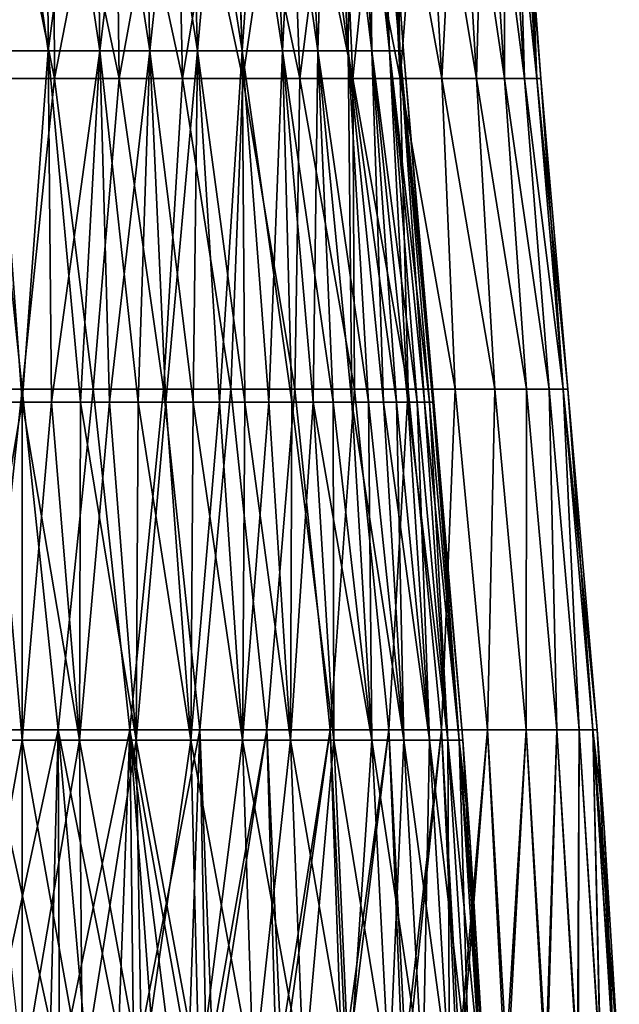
# Model space of a CAD drawing. Header units: metres. Extents: x 26 to 263, y -109 to 109.
# Tile 505 of 656: x 88 to 103, y 23 to 47. Entities that reach past the tile are written whole.
import ezdxf

# ---------------------------------------------------------------- set-up
doc = ezdxf.new("R2010")
doc.units = ezdxf.units.M
doc.layers.add('solid_500750', color=7, linetype='CONTINUOUS')

msp = doc.modelspace()

# ---------------------------------------------------------------- linework, layer by layer
at = {"layer": 'solid_500750'}
for points in [[(88.599602, 54.543747, 8.765898), (88.637695, 45.915028, 9.322752), (87.362305, 45.915028, 9.322752)], [(87.400398, 54.543747, 8.765898), (88.599602, 54.543747, 8.765898), (87.362305, 45.915028, 9.322752)], [(87.362305, 45.915028, -9.322752), (88.637695, 45.915028, -9.322752), (87.400398, 54.543747, -8.765898)], [(88.637695, 45.915028, -9.322752), (88.599602, 54.543747, -8.765898), (87.400398, 54.543747, -8.765898)], [(88.599602, 54.543747, 8.765898), (89.787643, 54.543747, 8.602606), (88.637695, 45.915028, 9.322752)], [(89.901199, 45.915028, -9.149087), (89.787643, 54.543747, -8.602606), (88.599602, 54.543747, -8.765898)], [(88.637695, 45.915028, -9.322752), (89.901199, 45.915028, -9.149087), (88.599602, 54.543747, -8.765898)], [(89.787643, 54.543747, 8.602606), (89.901199, 45.915028, 9.149087), (88.637695, 45.915028, 9.322752)], [(89.787643, 54.543747, 8.602606), (90.942383, 54.543747, 8.279063), (89.901199, 45.915028, 9.149087)], [(91.129295, 45.915028, -8.804992), (90.942383, 54.543747, -8.279063), (89.787643, 54.543747, -8.602606)], [(89.901199, 45.915028, -9.149087), (91.129295, 45.915028, -8.804992), (89.787643, 54.543747, -8.602606)], [(90.942383, 54.543747, 8.279063), (91.129295, 45.915028, 8.804992), (89.901199, 45.915028, 9.149087)], [(90.942383, 54.543747, 8.279063), (92.042305, 54.543747, 7.801298), (91.129295, 45.915028, 8.804992)], [(92.299095, 45.915028, -8.296876), (92.042305, 54.543747, -7.801298), (90.942383, 54.543747, -8.279063)], [(91.129295, 45.915028, -8.804992), (92.299095, 45.915028, -8.296876), (90.942383, 54.543747, -8.279063)], [(92.042305, 54.543747, 7.801298), (92.299095, 45.915028, 8.296876), (91.129295, 45.915028, 8.804992)], [(92.042305, 54.543747, 7.801298), (93.066933, 54.543747, 7.178208), (92.299095, 45.915028, 8.296876)], [(93.388809, 45.915028, -7.634205), (93.066933, 54.543747, -7.178208), (92.042305, 54.543747, -7.801298)], [(92.299095, 45.915028, -8.296876), (93.388809, 45.915028, -7.634205), (92.042305, 54.543747, -7.801298)], [(93.066933, 54.543747, 7.178208), (93.388809, 45.915028, 7.634205), (92.299095, 45.915028, 8.296876)], [(93.066933, 54.543747, 7.178208), (93.997169, 54.543747, 6.421403), (93.388809, 45.915028, 7.634205)], [(94.378143, 45.915028, -6.829323), (93.997169, 54.543747, -6.421403), (93.066933, 54.543747, -7.178208)], [(93.388809, 45.915028, -7.634205), (94.378143, 45.915028, -6.829323), (93.066933, 54.543747, -7.178208)], [(93.997169, 54.543747, 6.421403), (94.378143, 45.915028, 6.829323), (93.388809, 45.915028, 7.634205)], [(93.997169, 54.543747, 6.421403), (94.815697, 54.543747, 5.544979), (94.378143, 45.915028, 6.829323)], [(95.248665, 45.915028, -5.897224), (94.815697, 54.543747, -5.544979), (93.997169, 54.543747, -6.421403)], [(94.378143, 45.915028, -6.829323), (95.248665, 45.915028, -5.897224), (93.997169, 54.543747, -6.421403)], [(94.815697, 54.543747, 5.544979), (95.248665, 45.915028, 5.897224), (94.378143, 45.915028, 6.829323)], [(94.815697, 54.543747, 5.544979), (95.507256, 54.543747, 4.565262), (95.248665, 45.915028, 5.897224)], [(95.984154, 45.915028, -4.855271), (95.507256, 54.543747, -4.565262), (94.815697, 54.543747, -5.544979)], [(95.248665, 45.915028, -5.897224), (95.984154, 45.915028, -4.855271), (94.815697, 54.543747, -5.544979)], [(95.507256, 54.543747, 4.565262), (95.984154, 45.915028, 4.855271), (95.248665, 45.915028, 5.897224)], [(95.507256, 54.543747, 4.565262), (96.058968, 54.543747, 3.500504), (95.984154, 45.915028, 4.855271)], [(96.570915, 45.915028, -3.722873), (96.058968, 54.543747, -3.500504), (95.507256, 54.543747, -4.565262)], [(95.984154, 45.915028, -4.855271), (96.570915, 45.915028, -3.722873), (95.507256, 54.543747, -4.565262)], [(96.058968, 54.543747, 3.500504), (96.570915, 45.915028, 3.722873), (95.984154, 45.915028, 4.855271)], [(96.058968, 54.543747, 3.500504), (96.460556, 54.543747, 2.370537), (96.570915, 45.915028, 3.722873)], [(96.998016, 45.915028, -2.521126), (96.460556, 54.543747, -2.370537), (96.058968, 54.543747, -3.500504)], [(96.570915, 45.915028, -3.722873), (96.998016, 45.915028, -2.521126), (96.058968, 54.543747, -3.500504)], [(96.460556, 54.543747, 2.370537), (96.998016, 45.915028, 2.521126), (96.570915, 45.915028, 3.722873)], [(96.460556, 54.543747, 2.370537), (96.704544, 54.543747, 1.196412), (96.998016, 45.915028, 2.521126)], [(97.2575, 45.915028, -1.272414), (96.704544, 54.543747, -1.196412), (96.460556, 54.543747, -2.370537)], [(96.998016, 45.915028, -2.521126), (97.2575, 45.915028, -1.272414), (96.460556, 54.543747, -2.370537)], [(96.704544, 54.543747, -1.196412), (97.344536, 45.915028), (97.221321, 47.594963)], [(97.2575, 45.915028, -1.272414), (97.344536, 45.915028), (96.704544, 54.543747, -1.196412)], [(96.704544, 54.543747, 1.196412), (97.2575, 45.915028, 1.272414), (96.998016, 45.915028, 2.521126)], [(96.704544, 54.543747, 1.196412), (96.786385, 54.543709), (97.2575, 45.915028, 1.272414)], [(96.786385, 54.543709), (97.221321, 47.594963), (97.2575, 45.915028, 1.272414)], [(87.202179, 45.237633, 12.681025), (88.797821, 45.237633, 12.681025), (87.23484, 52.866787, 12.161907)], [(87.202179, 45.237633, -12.681025), (87.23484, 52.866787, -12.161907), (88.76516, 52.866787, -12.161907)], [(88.797821, 45.237633, -12.681025), (87.202179, 45.237633, -12.681025), (88.76516, 52.866787, -12.161907)], [(88.797821, 45.237633, 12.681025), (88.76516, 52.866787, 12.161907), (87.23484, 52.866787, 12.161907)], [(90.380882, 45.237633, 12.481037), (90.283417, 52.866787, 11.970107), (88.76516, 52.866787, 12.161907)], [(88.797821, 45.237633, 12.681025), (90.380882, 45.237633, 12.481037), (88.76516, 52.866787, 12.161907)], [(88.797821, 45.237633, -12.681025), (88.76516, 52.866787, -12.161907), (90.283417, 52.866787, -11.970107)], [(90.380882, 45.237633, -12.481037), (88.797821, 45.237633, -12.681025), (90.283417, 52.866787, -11.970107)], [(91.926399, 45.237633, 12.084217), (91.765663, 52.866787, 11.589531), (90.283417, 52.866787, 11.970107)], [(90.380882, 45.237633, 12.481037), (91.926399, 45.237633, 12.084217), (90.283417, 52.866787, 11.970107)], [(90.380882, 45.237633, -12.481037), (90.283417, 52.866787, -11.970107), (91.765663, 52.866787, -11.589531)], [(91.926399, 45.237633, -12.084217), (90.380882, 45.237633, -12.481037), (91.765663, 52.866787, -11.589531)], [(93.409996, 45.237633, 11.49682), (93.18853, 52.866787, 11.02618), (91.765663, 52.866787, 11.589531)], [(91.926399, 45.237633, 12.084217), (93.409996, 45.237633, 11.49682), (91.765663, 52.866787, 11.589531)], [(91.926399, 45.237633, -12.084217), (91.765663, 52.866787, -11.589531), (93.18853, 52.866787, -11.02618)], [(93.409996, 45.237633, -11.49682), (91.926399, 45.237633, -12.084217), (93.18853, 52.866787, -11.02618)], [(94.808266, 45.237633, 10.728113), (94.529564, 52.866787, 10.28894), (93.18853, 52.866787, 11.02618)], [(93.409996, 45.237633, 11.49682), (94.808266, 45.237633, 10.728113), (93.18853, 52.866787, 11.02618)], [(93.409996, 45.237633, -11.49682), (93.18853, 52.866787, -11.02618), (94.529564, 52.866787, -10.28894)], [(94.808266, 45.237633, -10.728113), (93.409996, 45.237633, -11.49682), (94.529564, 52.866787, -10.28894)], [(96.099174, 45.237633, 9.790216), (95.767616, 52.866787, 9.389439), (94.529564, 52.866787, 10.28894)], [(94.808266, 45.237633, 10.728113), (96.099174, 45.237633, 9.790216), (94.529564, 52.866787, 10.28894)], [(94.808266, 45.237633, -10.728113), (94.529564, 52.866787, -10.28894), (95.767616, 52.866787, -9.389439)], [(96.099174, 45.237633, -9.790216), (94.808266, 45.237633, -10.728113), (95.767616, 52.866787, -9.389439)], [(97.262344, 45.237633, 8.697923), (96.883179, 52.866787, 8.341859), (95.767616, 52.866787, 9.389439)], [(96.099174, 45.237633, 9.790216), (97.262344, 45.237633, 8.697923), (95.767616, 52.866787, 9.389439)], [(96.099174, 45.237633, -9.790216), (95.767616, 52.866787, -9.389439), (96.883179, 52.866787, -8.341859)], [(97.262344, 45.237633, -8.697923), (96.099174, 45.237633, -9.790216), (96.883179, 52.866787, -8.341859)], [(98.279449, 45.237633, 7.468457), (97.858643, 52.866787, 7.162724), (96.883179, 52.866787, 8.341859)], [(97.262344, 45.237633, 8.697923), (98.279449, 45.237633, 7.468457), (96.883179, 52.866787, 8.341859)], [(97.262344, 45.237633, -8.697923), (96.883179, 52.866787, -8.341859), (97.858643, 52.866787, -7.162724)], [(98.279449, 45.237633, -7.468457), (97.262344, 45.237633, -8.697923), (97.858643, 52.866787, -7.162724)], [(99.134438, 45.237633, 6.121209), (98.678635, 52.866787, 5.870628), (97.858643, 52.866787, 7.162724)], [(98.279449, 45.237633, 7.468457), (99.134438, 45.237633, 6.121209), (97.858643, 52.866787, 7.162724)], [(98.279449, 45.237633, -7.468457), (97.858643, 52.866787, -7.162724), (98.678635, 52.866787, -5.870628)], [(99.134438, 45.237633, -6.121209), (98.279449, 45.237633, -7.468457), (98.678635, 52.866787, -5.870628)], [(99.813828, 45.237633, 4.677426), (99.330215, 52.866787, 4.485949), (98.678635, 52.866787, 5.870628)], [(99.134438, 45.237633, 6.121209), (99.813828, 45.237633, 4.677426), (98.678635, 52.866787, 5.870628)], [(99.134438, 45.237633, -6.121209), (98.678635, 52.866787, -5.870628), (99.330215, 52.866787, -4.485949)], [(99.813828, 45.237633, -4.677426), (99.134438, 45.237633, -6.121209), (99.330215, 52.866787, -4.485949)], [(100.306915, 45.237633, 3.159878), (99.803108, 52.866787, 3.030523), (99.330215, 52.866787, 4.485949)], [(99.813828, 45.237633, 4.677426), (100.306915, 45.237633, 3.159878), (99.330215, 52.866787, 4.485949)], [(99.813828, 45.237633, -4.677426), (99.330215, 52.866787, -4.485949), (99.803108, 52.866787, -3.030523)], [(100.605904, 45.237633, 1.592496), (100.089867, 52.866787, 1.527305), (99.803108, 52.866787, 3.030523)], [(100.306915, 45.237633, 3.159878), (100.605904, 45.237633, 1.592496), (99.803108, 52.866787, 3.030523)], [(100.306915, 45.237633, -3.159878), (99.803108, 52.866787, -3.030523), (100.089867, 52.866787, -1.527305)], [(100.306915, 45.237633, -3.159878), (99.813828, 45.237633, -4.677426), (99.803108, 52.866787, -3.030523)], [(100.605904, 45.237633, -1.592496), (100.089867, 52.866787, -1.527305), (100.185951, 52.866806)], [(100.7061, 45.237633), (100.501053, 47.997295), (100.089867, 52.866787, 1.527305)], [(100.605904, 45.237633, 1.592496), (100.7061, 45.237633), (100.089867, 52.866787, 1.527305)], [(100.605904, 45.237633, -1.592496), (100.306915, 45.237633, -3.159878), (100.089867, 52.866787, -1.527305)], [(100.605904, 45.237633, -1.592496), (100.185951, 52.866806), (100.501053, 47.997295)], [(100.605904, 45.237633, -1.592496), (100.501053, 47.997295), (100.7061, 45.237633)], [(97.221321, 47.594963), (97.344536, 45.915028), (97.2575, 45.915028, 1.272414)], [(87.362305, 45.915028, 9.322752), (88, 37.30883, 10.086445), (87.280441, 37.30883, 10.060745)], [(87.280441, 37.30883, -10.060745), (88, 37.30883, -10.086445), (87.362305, 45.915028, -9.322752)], [(87.362305, 45.915028, 9.322752), (88.637695, 45.915028, 9.322752), (88, 37.30883, 10.086445)], [(88, 37.30883, -10.086445), (88.637695, 45.915028, -9.322752), (87.362305, 45.915028, -9.322752)], [(88.637695, 45.915028, 9.322752), (88.719559, 37.30883, 10.060745), (88, 37.30883, 10.086445)], [(88, 37.30883, -10.086445), (88.719559, 37.30883, -10.060745), (88.637695, 45.915028, -9.322752)], [(88.637695, 45.915028, 9.322752), (89.901199, 45.915028, 9.149087), (88.719559, 37.30883, 10.060745)], [(89.435448, 37.30883, -9.983779), (89.901199, 45.915028, -9.149087), (88.637695, 45.915028, -9.322752)], [(88.719559, 37.30883, -10.060745), (89.435448, 37.30883, -9.983779), (88.637695, 45.915028, -9.322752)], [(89.901199, 45.915028, 9.149087), (89.435448, 37.30883, 9.983779), (88.719559, 37.30883, 10.060745)], [(89.901199, 45.915028, 9.149087), (90.144028, 37.30883, 9.855938), (89.435448, 37.30883, 9.983779)], [(89.435448, 37.30883, -9.983779), (90.144028, 37.30883, -9.855938), (89.901199, 45.915028, -9.149087)], [(89.901199, 45.915028, 9.149087), (91.129295, 45.915028, 8.804992), (90.144028, 37.30883, 9.855938)], [(90.841682, 37.30883, -9.677873), (91.129295, 45.915028, -8.804992), (89.901199, 45.915028, -9.149087)], [(90.144028, 37.30883, -9.855938), (90.841682, 37.30883, -9.677873), (89.901199, 45.915028, -9.149087)], [(91.129295, 45.915028, 8.804992), (90.841682, 37.30883, 9.677873), (90.144028, 37.30883, 9.855938)], [(91.129295, 45.915028, 8.804992), (91.524849, 37.30883, 9.450492), (90.841682, 37.30883, 9.677873)], [(90.841682, 37.30883, -9.677873), (91.524849, 37.30883, -9.450492), (91.129295, 45.915028, -8.804992)], [(91.129295, 45.915028, 8.804992), (92.299095, 45.915028, 8.296876), (91.524849, 37.30883, 9.450492)], [(92.190063, 37.30883, -9.174953), (92.299095, 45.915028, -8.296876), (91.129295, 45.915028, -8.804992)], [(91.524849, 37.30883, -9.450492), (92.190063, 37.30883, -9.174953), (91.129295, 45.915028, -8.804992)], [(92.299095, 45.915028, 8.296876), (92.190063, 37.30883, 9.174953), (91.524849, 37.30883, 9.450492)], [(92.299095, 45.915028, 8.296876), (92.833916, 37.30883, 8.852661), (92.190063, 37.30883, 9.174953)], [(92.190063, 37.30883, -9.174953), (92.833916, 37.30883, -8.852661), (92.299095, 45.915028, -8.296876)], [(92.299095, 45.915028, 8.296876), (93.388809, 45.915028, 7.634205), (92.833916, 37.30883, 8.852661)], [(93.45314, 37.30883, -8.485257), (93.388809, 45.915028, -7.634205), (92.299095, 45.915028, -8.296876)], [(92.833916, 37.30883, -8.852661), (93.45314, 37.30883, -8.485257), (92.299095, 45.915028, -8.296876)], [(93.388809, 45.915028, 7.634205), (93.45314, 37.30883, 8.485257), (92.833916, 37.30883, 8.852661)], [(93.388809, 45.915028, 7.634205), (94.044579, 37.30883, 8.074615), (93.45314, 37.30883, 8.485257)], [(93.388809, 45.915028, 7.634205), (94.378143, 45.915028, 6.829323), (94.044579, 37.30883, 8.074615)], [(94.605217, 37.30883, -7.622827), (94.378143, 45.915028, -6.829323), (93.388809, 45.915028, -7.634205)], [(94.044579, 37.30883, -8.074615), (94.605217, 37.30883, -7.622827), (93.388809, 45.915028, -7.634205)], [(93.45314, 37.30883, -8.485257), (94.044579, 37.30883, -8.074615), (93.388809, 45.915028, -7.634205)], [(94.378143, 45.915028, 6.829323), (94.605217, 37.30883, 7.622827), (94.044579, 37.30883, 8.074615)], [(94.378143, 45.915028, 6.829323), (95.132195, 37.30883, 7.132194), (94.605217, 37.30883, 7.622827)], [(94.378143, 45.915028, 6.829323), (95.248665, 45.915028, 5.897224), (95.132195, 37.30883, 7.132194)], [(95.622826, 37.30883, -6.605217), (95.248665, 45.915028, -5.897224), (94.378143, 45.915028, -6.829323)], [(95.132195, 37.30883, -7.132194), (95.622826, 37.30883, -6.605217), (94.378143, 45.915028, -6.829323)], [(94.605217, 37.30883, -7.622827), (95.132195, 37.30883, -7.132194), (94.378143, 45.915028, -6.829323)], [(95.248665, 45.915028, 5.897224), (95.622826, 37.30883, 6.605217), (95.132195, 37.30883, 7.132194)], [(95.248665, 45.915028, 5.897224), (96.074615, 37.30883, 6.044581), (95.622826, 37.30883, 6.605217)], [(95.248665, 45.915028, 5.897224), (95.984154, 45.915028, 4.855271), (96.074615, 37.30883, 6.044581)], [(96.48526, 37.30883, -5.453144), (95.984154, 45.915028, -4.855271), (95.248665, 45.915028, -5.897224)], [(96.074615, 37.30883, -6.044581), (96.48526, 37.30883, -5.453144), (95.248665, 45.915028, -5.897224)], [(95.622826, 37.30883, -6.605217), (96.074615, 37.30883, -6.044581), (95.248665, 45.915028, -5.897224)], [(95.984154, 45.915028, 4.855271), (96.48526, 37.30883, 5.453144), (96.074615, 37.30883, 6.044581)], [(95.984154, 45.915028, 4.855271), (96.852661, 37.30883, 4.833919), (96.48526, 37.30883, 5.453144)], [(95.984154, 45.915028, 4.855271), (96.570915, 45.915028, 3.722873), (96.852661, 37.30883, 4.833919)], [(97.17495, 37.30883, -4.190061), (96.570915, 45.915028, -3.722873), (95.984154, 45.915028, -4.855271)], [(96.852661, 37.30883, -4.833919), (97.17495, 37.30883, -4.190061), (95.984154, 45.915028, -4.855271)], [(96.48526, 37.30883, -5.453144), (96.852661, 37.30883, -4.833919), (95.984154, 45.915028, -4.855271)], [(96.570915, 45.915028, 3.722873), (97.17495, 37.30883, 4.190061), (96.852661, 37.30883, 4.833919)], [(96.570915, 45.915028, 3.722873), (97.450493, 37.30883, 3.524851), (97.17495, 37.30883, 4.190061)], [(96.570915, 45.915028, 3.722873), (96.998016, 45.915028, 2.521126), (97.450493, 37.30883, 3.524851)], [(97.677872, 37.30883, -2.84168), (96.998016, 45.915028, -2.521126), (96.570915, 45.915028, -3.722873)], [(97.450493, 37.30883, -3.524851), (97.677872, 37.30883, -2.84168), (96.570915, 45.915028, -3.722873)], [(97.17495, 37.30883, -4.190061), (97.450493, 37.30883, -3.524851), (96.570915, 45.915028, -3.722873)], [(96.998016, 45.915028, 2.521126), (97.677872, 37.30883, 2.84168), (97.450493, 37.30883, 3.524851)], [(96.998016, 45.915028, 2.521126), (97.855934, 37.30883, 2.144028), (97.677872, 37.30883, 2.84168)], [(96.998016, 45.915028, 2.521126), (97.2575, 45.915028, 1.272414), (97.855934, 37.30883, 2.144028)], [(97.98378, 37.30883, -1.435451), (97.2575, 45.915028, -1.272414), (96.998016, 45.915028, -2.521126)], [(97.855934, 37.30883, -2.144028), (97.98378, 37.30883, -1.435451), (96.998016, 45.915028, -2.521126)], [(97.677872, 37.30883, -2.84168), (97.855934, 37.30883, -2.144028), (96.998016, 45.915028, -2.521126)], [(97.2575, 45.915028, 1.272414), (97.98378, 37.30883, 1.435451), (97.855934, 37.30883, 2.144028)], [(97.2575, 45.915028, 1.272414), (98.060745, 37.30883, 0.719559), (97.98378, 37.30883, 1.435451)], [(97.2575, 45.915028, 1.272414), (97.344536, 45.915028), (98.060745, 37.30883, 0.719559)], [(97.2575, 45.915028, -1.272414), (98.086441, 37.30883), (97.344536, 45.915028)], [(98.060745, 37.30883, -0.719559), (98.086441, 37.30883), (97.2575, 45.915028, -1.272414)], [(97.98378, 37.30883, -1.435451), (98.060745, 37.30883, -0.719559), (97.2575, 45.915028, -1.272414)], [(97.344536, 45.915028), (98.086441, 37.30883), (98.060745, 37.30883, 0.719559)], [(87.202179, 45.237633, -12.681025), (88, 37.627399, -13.371032), (86.25473, 37.627399, -13.25664)], [(87.202179, 45.237633, 12.681025), (86.25473, 37.627399, 13.25664), (88, 37.627399, 13.371032)], [(88.797821, 45.237633, -12.681025), (88, 37.627399, -13.371032), (87.202179, 45.237633, -12.681025)], [(87.202179, 45.237633, 12.681025), (88, 37.627399, 13.371032), (88.797821, 45.237633, 12.681025)], [(88.797821, 45.237633, -12.681025), (89.74527, 37.627399, -13.25664), (88, 37.627399, -13.371032)], [(88.797821, 45.237633, 12.681025), (88, 37.627399, 13.371032), (89.74527, 37.627399, 13.25664)], [(90.380882, 45.237633, -12.481037), (89.74527, 37.627399, -13.25664), (88.797821, 45.237633, -12.681025)], [(88.797821, 45.237633, 12.681025), (89.74527, 37.627399, 13.25664), (90.380882, 45.237633, 12.481037)], [(90.380882, 45.237633, -12.481037), (91.460678, 37.627399, -12.915425), (89.74527, 37.627399, -13.25664)], [(90.380882, 45.237633, 12.481037), (89.74527, 37.627399, 13.25664), (91.460678, 37.627399, 12.915425)], [(91.926399, 45.237633, -12.084217), (91.460678, 37.627399, -12.915425), (90.380882, 45.237633, -12.481037)], [(90.380882, 45.237633, 12.481037), (91.460678, 37.627399, 12.915425), (91.926399, 45.237633, 12.084217)], [(91.926399, 45.237633, -12.084217), (93.116875, 37.627399, -12.353223), (91.460678, 37.627399, -12.915425)], [(91.926399, 45.237633, 12.084217), (91.460678, 37.627399, 12.915425), (93.116875, 37.627399, 12.353223)], [(93.409996, 45.237633, -11.49682), (93.116875, 37.627399, -12.353223), (91.926399, 45.237633, -12.084217)], [(91.926399, 45.237633, 12.084217), (93.116875, 37.627399, 12.353223), (93.409996, 45.237633, 11.49682)], [(93.409996, 45.237633, -11.49682), (94.685516, 37.627399, -11.579654), (93.116875, 37.627399, -12.353223)], [(93.409996, 45.237633, 11.49682), (93.116875, 37.627399, 12.353223), (94.685516, 37.627399, 11.579654)], [(94.808266, 45.237633, -10.728113), (94.685516, 37.627399, -11.579654), (93.409996, 45.237633, -11.49682)], [(93.409996, 45.237633, 11.49682), (94.685516, 37.627399, 11.579654), (94.808266, 45.237633, 10.728113)], [(94.808266, 45.237633, -10.728113), (96.139771, 37.627399, -10.607953), (94.685516, 37.627399, -11.579654)], [(94.808266, 45.237633, 10.728113), (94.685516, 37.627399, 11.579654), (96.139771, 37.627399, 10.607953)], [(96.099174, 45.237633, -9.790216), (96.139771, 37.627399, -10.607953), (94.808266, 45.237633, -10.728113)], [(94.808266, 45.237633, 10.728113), (96.139771, 37.627399, 10.607953), (96.099174, 45.237633, 9.790216)], [(96.099174, 45.237633, -9.790216), (97.45475, 37.627399, -9.454747), (96.139771, 37.627399, -10.607953)], [(97.262344, 45.237633, -8.697923), (97.45475, 37.627399, -9.454747), (96.099174, 45.237633, -9.790216)], [(96.099174, 45.237633, 9.790216), (96.139771, 37.627399, 10.607953), (97.45475, 37.627399, 9.454747)], [(96.099174, 45.237633, 9.790216), (97.45475, 37.627399, 9.454747), (97.262344, 45.237633, 8.697923)], [(97.262344, 45.237633, -8.697923), (98.607956, 37.627399, -8.139769), (97.45475, 37.627399, -9.454747)], [(98.279449, 45.237633, -7.468457), (98.607956, 37.627399, -8.139769), (97.262344, 45.237633, -8.697923)], [(97.262344, 45.237633, 8.697923), (97.45475, 37.627399, 9.454747), (98.607956, 37.627399, 8.139769)], [(97.262344, 45.237633, 8.697923), (98.607956, 37.627399, 8.139769), (98.279449, 45.237633, 7.468457)], [(98.279449, 45.237633, -7.468457), (99.579651, 37.627399, -6.685516), (98.607956, 37.627399, -8.139769)], [(99.134438, 45.237633, -6.121209), (99.579651, 37.627399, -6.685516), (98.279449, 45.237633, -7.468457)], [(98.279449, 45.237633, 7.468457), (98.607956, 37.627399, 8.139769), (99.579651, 37.627399, 6.685516)], [(98.279449, 45.237633, 7.468457), (99.579651, 37.627399, 6.685516), (99.134438, 45.237633, 6.121209)], [(99.134438, 45.237633, -6.121209), (100.353226, 37.627399, -5.116872), (99.579651, 37.627399, -6.685516)], [(99.813828, 45.237633, -4.677426), (100.353226, 37.627399, -5.116872), (99.134438, 45.237633, -6.121209)], [(99.134438, 45.237633, 6.121209), (99.579651, 37.627399, 6.685516), (100.353226, 37.627399, 5.116872)], [(99.134438, 45.237633, 6.121209), (100.353226, 37.627399, 5.116872), (99.813828, 45.237633, 4.677426)], [(99.813828, 45.237633, -4.677426), (100.915428, 37.627399, -3.460678), (100.353226, 37.627399, -5.116872)], [(100.306915, 45.237633, -3.159878), (100.915428, 37.627399, -3.460678), (99.813828, 45.237633, -4.677426)], [(99.813828, 45.237633, 4.677426), (100.353226, 37.627399, 5.116872), (100.915428, 37.627399, 3.460678)], [(99.813828, 45.237633, 4.677426), (100.915428, 37.627399, 3.460678), (100.306915, 45.237633, 3.159878)], [(100.306915, 45.237633, -3.159878), (101.256638, 37.627399, -1.74527), (100.915428, 37.627399, -3.460678)], [(100.605904, 45.237633, -1.592496), (101.256638, 37.627399, -1.74527), (100.306915, 45.237633, -3.159878)], [(100.306915, 45.237633, 3.159878), (100.915428, 37.627399, 3.460678), (101.256638, 37.627399, 1.74527)], [(100.306915, 45.237633, 3.159878), (101.256638, 37.627399, 1.74527), (100.605904, 45.237633, 1.592496)], [(100.605904, 45.237633, 1.592496), (101.256638, 37.627399, 1.74527), (101.371033, 37.627399)], [(100.605904, 45.237633, 1.592496), (101.371033, 37.627399), (100.7061, 45.237633)], [(100.605904, 45.237633, -1.592496), (100.7061, 45.237633), (101.256638, 37.627399, -1.74527)], [(100.7061, 45.237633), (101.371033, 37.627399), (101.256638, 37.627399, -1.74527)], [(86.25473, 37.627399, -13.25664), (88, 37.627399, -13.371032), (87.115288, 29.283785, -14.062085)], [(88, 37.627399, 13.371032), (86.25473, 37.627399, 13.25664), (87.115288, 29.283785, 14.062085)], [(88, 37.627399, -13.371032), (88.884712, 29.283785, -14.062085), (87.115288, 29.283785, -14.062085)], [(88, 37.627399, 13.371032), (87.115288, 29.283785, 14.062085), (88.884712, 29.283785, 14.062085)], [(88, 37.627399, -13.371032), (89.74527, 37.627399, -13.25664), (88.884712, 29.283785, -14.062085)], [(89.74527, 37.627399, 13.25664), (88, 37.627399, 13.371032), (88.884712, 29.283785, 14.062085)], [(89.74527, 37.627399, -13.25664), (90.640182, 29.283785, -13.840318), (88.884712, 29.283785, -14.062085)], [(89.74527, 37.627399, 13.25664), (88.884712, 29.283785, 14.062085), (90.640182, 29.283785, 13.840318)], [(89.74527, 37.627399, -13.25664), (91.460678, 37.627399, -12.915425), (90.640182, 29.283785, -13.840318)], [(91.460678, 37.627399, 12.915425), (89.74527, 37.627399, 13.25664), (90.640182, 29.283785, 13.840318)], [(91.460678, 37.627399, -12.915425), (92.354012, 29.283785, -13.40028), (90.640182, 29.283785, -13.840318)], [(91.460678, 37.627399, 12.915425), (90.640182, 29.283785, 13.840318), (92.354012, 29.283785, 13.40028)], [(91.460678, 37.627399, -12.915425), (93.116875, 37.627399, -12.353223), (92.354012, 29.283785, -13.40028)], [(93.116875, 37.627399, 12.353223), (91.460678, 37.627399, 12.915425), (92.354012, 29.283785, 13.40028)], [(93.116875, 37.627399, -12.353223), (93.999184, 29.283785, -12.748912), (92.354012, 29.283785, -13.40028)], [(93.116875, 37.627399, 12.353223), (92.354012, 29.283785, 13.40028), (93.999184, 29.283785, 12.748912)], [(93.116875, 37.627399, -12.353223), (94.685516, 37.627399, -11.579654), (93.999184, 29.283785, -12.748912)], [(94.685516, 37.627399, 11.579654), (93.116875, 37.627399, 12.353223), (93.999184, 29.283785, 12.748912)], [(94.685516, 37.627399, -11.579654), (95.549736, 29.283785, -11.896486), (93.999184, 29.283785, -12.748912)], [(94.685516, 37.627399, 11.579654), (93.999184, 29.283785, 12.748912), (95.549736, 29.283785, 11.896486)], [(94.685516, 37.627399, -11.579654), (96.139771, 37.627399, -10.607953), (95.549736, 29.283785, -11.896486)], [(96.139771, 37.627399, 10.607953), (94.685516, 37.627399, 11.579654), (95.549736, 29.283785, 11.896486)], [(96.139771, 37.627399, -10.607953), (96.981232, 29.283785, -10.856445), (95.549736, 29.283785, -11.896486)], [(96.139771, 37.627399, 10.607953), (95.549736, 29.283785, 11.896486), (96.981232, 29.283785, 10.856445)], [(96.139771, 37.627399, -10.607953), (97.45475, 37.627399, -9.454747), (96.981232, 29.283785, -10.856445)], [(97.45475, 37.627399, 9.454747), (96.139771, 37.627399, 10.607953), (96.981232, 29.283785, 10.856445)], [(97.45475, 37.627399, -9.454747), (98.271088, 29.283785, -9.645192), (96.981232, 29.283785, -10.856445)], [(97.45475, 37.627399, 9.454747), (96.981232, 29.283785, 10.856445), (98.271088, 29.283785, 9.645192)], [(97.45475, 37.627399, -9.454747), (98.607956, 37.627399, -8.139769), (98.271088, 29.283785, -9.645192)], [(98.607956, 37.627399, 8.139769), (97.45475, 37.627399, 9.454747), (98.271088, 29.283785, 9.645192)], [(98.607956, 37.627399, -8.139769), (99.398956, 29.283785, -8.281829), (98.271088, 29.283785, -9.645192)], [(98.607956, 37.627399, 8.139769), (98.271088, 29.283785, 9.645192), (99.398956, 29.283785, 8.281829)], [(98.607956, 37.627399, -8.139769), (99.579651, 37.627399, -6.685516), (99.398956, 29.283785, -8.281829)], [(99.579651, 37.627399, 6.685516), (98.607956, 37.627399, 8.139769), (99.398956, 29.283785, 8.281829)], [(99.579651, 37.627399, -6.685516), (100.347061, 29.283785, -6.787856), (99.398956, 29.283785, -8.281829)], [(99.579651, 37.627399, 6.685516), (99.398956, 29.283785, 8.281829), (100.347061, 29.283785, 6.787856)], [(99.579651, 37.627399, -6.685516), (100.353226, 37.627399, -5.116872), (100.347061, 29.283785, -6.787856)], [(100.353226, 37.627399, 5.116872), (99.579651, 37.627399, 6.685516), (100.347061, 29.283785, 6.787856)], [(100.353226, 37.627399, -5.116872), (101.100449, 29.283785, -5.186834), (100.347061, 29.283785, -6.787856)], [(100.353226, 37.627399, 5.116872), (100.347061, 29.283785, 6.787856), (101.100449, 29.283785, 5.186834)], [(100.353226, 37.627399, -5.116872), (100.915428, 37.627399, -3.460678), (101.100449, 29.283785, -5.186834)], [(100.915428, 37.627399, 3.460678), (100.353226, 37.627399, 5.116872), (101.100449, 29.283785, 5.186834)], [(100.915428, 37.627399, -3.460678), (101.647232, 29.283785, -3.504013), (101.100449, 29.283785, -5.186834)], [(100.915428, 37.627399, -3.460678), (101.256638, 37.627399, -1.74527), (101.647232, 29.283785, -3.504013)], [(100.915428, 37.627399, 3.460678), (101.100449, 29.283785, 5.186834), (101.647232, 29.283785, 3.504013)], [(101.256638, 37.627399, 1.74527), (100.915428, 37.627399, 3.460678), (101.647232, 29.283785, 3.504013)], [(101.256638, 37.627399, -1.74527), (101.978783, 29.283785, -1.765931), (101.647232, 29.283785, -3.504013)], [(101.256638, 37.627399, -1.74527), (101.371033, 37.627399), (101.978783, 29.283785, -1.765931)], [(101.256638, 37.627399, 1.74527), (102.08989, 29.283785), (101.371033, 37.627399)], [(101.256638, 37.627399, 1.74527), (101.978783, 29.283785, 1.765931), (102.08989, 29.283785)], [(101.256638, 37.627399, 1.74527), (101.647232, 29.283785, 3.504013), (101.978783, 29.283785, 1.765931)], [(101.371033, 37.627399), (102.08989, 29.283785), (101.978783, 29.283785, -1.765931)], [(86.590416, 29.035854, 10.706826), (87.280441, 37.30883, 10.060745), (88, 37.30883, 10.086445)], [(88, 29.035854, 10.799215), (86.590416, 29.035854, 10.706826), (88, 37.30883, 10.086445)], [(88, 29.035854, -10.799215), (87.280441, 37.30883, -10.060745), (86.590416, 29.035854, -10.706826)], [(88, 29.035854, -10.799215), (88, 37.30883, -10.086445), (87.280441, 37.30883, -10.060745)], [(88, 29.035854, 10.799215), (88, 37.30883, 10.086445), (88.719559, 37.30883, 10.060745)], [(89.409584, 29.035854, 10.706826), (88, 29.035854, 10.799215), (88.719559, 37.30883, 10.060745)], [(89.409584, 29.035854, -10.706826), (88.719559, 37.30883, -10.060745), (88, 37.30883, -10.086445)], [(89.409584, 29.035854, -10.706826), (88, 37.30883, -10.086445), (88, 29.035854, -10.799215)], [(89.409584, 29.035854, 10.706826), (88.719559, 37.30883, 10.060745), (89.435448, 37.30883, 9.983779)], [(89.409584, 29.035854, -10.706826), (89.435448, 37.30883, -9.983779), (88.719559, 37.30883, -10.060745)], [(89.409584, 29.035854, 10.706826), (89.435448, 37.30883, 9.983779), (90.144028, 37.30883, 9.855938)], [(90.795044, 29.035854, 10.431241), (89.409584, 29.035854, 10.706826), (90.144028, 37.30883, 9.855938)], [(90.795044, 29.035854, -10.431241), (89.435448, 37.30883, -9.983779), (89.409584, 29.035854, -10.706826)], [(90.795044, 29.035854, -10.431241), (90.144028, 37.30883, -9.855938), (89.435448, 37.30883, -9.983779)], [(90.795044, 29.035854, 10.431241), (90.144028, 37.30883, 9.855938), (90.841682, 37.30883, 9.677873)], [(90.795044, 29.035854, -10.431241), (90.841682, 37.30883, -9.677873), (90.144028, 37.30883, -9.855938)], [(90.795044, 29.035854, 10.431241), (90.841682, 37.30883, 9.677873), (91.524849, 37.30883, 9.450492)], [(92.132683, 29.035854, 9.977174), (90.795044, 29.035854, 10.431241), (91.524849, 37.30883, 9.450492)], [(92.132683, 29.035854, -9.977174), (90.841682, 37.30883, -9.677873), (90.795044, 29.035854, -10.431241)], [(92.132683, 29.035854, -9.977174), (91.524849, 37.30883, -9.450492), (90.841682, 37.30883, -9.677873)], [(92.132683, 29.035854, 9.977174), (91.524849, 37.30883, 9.450492), (92.190063, 37.30883, 9.174953)], [(92.132683, 29.035854, -9.977174), (92.190063, 37.30883, -9.174953), (91.524849, 37.30883, -9.450492)], [(92.132683, 29.035854, 9.977174), (92.190063, 37.30883, 9.174953), (92.833916, 37.30883, 8.852661)], [(93.399605, 29.035854, 9.352395), (92.132683, 29.035854, 9.977174), (92.833916, 37.30883, 8.852661)], [(93.399605, 29.035854, -9.352395), (92.190063, 37.30883, -9.174953), (92.132683, 29.035854, -9.977174)], [(93.399605, 29.035854, -9.352395), (92.833916, 37.30883, -8.852661), (92.190063, 37.30883, -9.174953)], [(93.399605, 29.035854, 9.352395), (92.833916, 37.30883, 8.852661), (93.45314, 37.30883, 8.485257)], [(93.399605, 29.035854, -9.352395), (93.45314, 37.30883, -8.485257), (92.833916, 37.30883, -8.852661)], [(93.399605, 29.035854, 9.352395), (93.45314, 37.30883, 8.485257), (94.044579, 37.30883, 8.074615)], [(94.574142, 29.035854, 8.567594), (93.399605, 29.035854, 9.352395), (94.044579, 37.30883, 8.074615)], [(94.574142, 29.035854, -8.567594), (93.45314, 37.30883, -8.485257), (93.399605, 29.035854, -9.352395)], [(94.574142, 29.035854, -8.567594), (94.044579, 37.30883, -8.074615), (93.45314, 37.30883, -8.485257)], [(94.574142, 29.035854, 8.567594), (94.044579, 37.30883, 8.074615), (94.605217, 37.30883, 7.622827)], [(94.574142, 29.035854, -8.567594), (94.605217, 37.30883, -7.622827), (94.044579, 37.30883, -8.074615)], [(94.574142, 29.035854, 8.567594), (94.605217, 37.30883, 7.622827), (95.132195, 37.30883, 7.132194)], [(95.6362, 29.035854, 7.636198), (94.574142, 29.035854, 8.567594), (95.132195, 37.30883, 7.132194)], [(95.6362, 29.035854, -7.636198), (94.605217, 37.30883, -7.622827), (94.574142, 29.035854, -8.567594)], [(95.6362, 29.035854, -7.636198), (95.132195, 37.30883, -7.132194), (94.605217, 37.30883, -7.622827)], [(95.6362, 29.035854, 7.636198), (95.132195, 37.30883, 7.132194), (95.622826, 37.30883, 6.605217)], [(96.567596, 29.035854, -6.574146), (95.622826, 37.30883, -6.605217), (95.132195, 37.30883, -7.132194)], [(96.567596, 29.035854, -6.574146), (95.132195, 37.30883, -7.132194), (95.6362, 29.035854, -7.636198)], [(96.567596, 29.035854, 6.574146), (95.622826, 37.30883, 6.605217), (96.074615, 37.30883, 6.044581)], [(96.567596, 29.035854, 6.574146), (95.6362, 29.035854, 7.636198), (95.622826, 37.30883, 6.605217)], [(96.567596, 29.035854, -6.574146), (96.074615, 37.30883, -6.044581), (95.622826, 37.30883, -6.605217)], [(96.567596, 29.035854, 6.574146), (96.074615, 37.30883, 6.044581), (96.48526, 37.30883, 5.453144)], [(97.352394, 29.035854, -5.399608), (96.48526, 37.30883, -5.453144), (96.074615, 37.30883, -6.044581)], [(97.352394, 29.035854, -5.399608), (96.074615, 37.30883, -6.044581), (96.567596, 29.035854, -6.574146)], [(97.352394, 29.035854, 5.399608), (96.48526, 37.30883, 5.453144), (96.852661, 37.30883, 4.833919)], [(97.352394, 29.035854, 5.399608), (96.567596, 29.035854, 6.574146), (96.48526, 37.30883, 5.453144)], [(97.352394, 29.035854, -5.399608), (96.852661, 37.30883, -4.833919), (96.48526, 37.30883, -5.453144)], [(97.352394, 29.035854, 5.399608), (96.852661, 37.30883, 4.833919), (97.17495, 37.30883, 4.190061)], [(97.977173, 29.035854, -4.132681), (97.17495, 37.30883, -4.190061), (96.852661, 37.30883, -4.833919)], [(97.977173, 29.035854, -4.132681), (96.852661, 37.30883, -4.833919), (97.352394, 29.035854, -5.399608)], [(97.977173, 29.035854, 4.132681), (97.17495, 37.30883, 4.190061), (97.450493, 37.30883, 3.524851)], [(97.977173, 29.035854, 4.132681), (97.352394, 29.035854, 5.399608), (97.17495, 37.30883, 4.190061)], [(97.977173, 29.035854, -4.132681), (97.450493, 37.30883, -3.524851), (97.17495, 37.30883, -4.190061)], [(97.977173, 29.035854, 4.132681), (97.450493, 37.30883, 3.524851), (97.677872, 37.30883, 2.84168)], [(98.431244, 29.035854, -2.795043), (97.677872, 37.30883, -2.84168), (97.450493, 37.30883, -3.524851)], [(98.431244, 29.035854, -2.795043), (97.450493, 37.30883, -3.524851), (97.977173, 29.035854, -4.132681)], [(98.431244, 29.035854, 2.795043), (97.677872, 37.30883, 2.84168), (97.855934, 37.30883, 2.144028)], [(98.431244, 29.035854, 2.795043), (97.977173, 29.035854, 4.132681), (97.677872, 37.30883, 2.84168)], [(98.431244, 29.035854, -2.795043), (97.855934, 37.30883, -2.144028), (97.677872, 37.30883, -2.84168)], [(98.431244, 29.035854, 2.795043), (97.855934, 37.30883, 2.144028), (97.98378, 37.30883, 1.435451)], [(98.706825, 29.035854, -1.40958), (97.98378, 37.30883, -1.435451), (97.855934, 37.30883, -2.144028)], [(98.706825, 29.035854, -1.40958), (97.855934, 37.30883, -2.144028), (98.431244, 29.035854, -2.795043)], [(98.706825, 29.035854, 1.40958), (97.98378, 37.30883, 1.435451), (98.060745, 37.30883, 0.719559)], [(98.706825, 29.035854, 1.40958), (98.431244, 29.035854, 2.795043), (97.98378, 37.30883, 1.435451)], [(98.706825, 29.035854, -1.40958), (98.060745, 37.30883, -0.719559), (97.98378, 37.30883, -1.435451)], [(98.706825, 29.035854, 1.40958), (98.060745, 37.30883, 0.719559), (98.086441, 37.30883)], [(98.799217, 29.035854), (98.086441, 37.30883), (98.060745, 37.30883, -0.719559)], [(98.706825, 29.035854, -1.40958), (98.799217, 29.035854), (98.060745, 37.30883, -0.719559)], [(98.799217, 29.035854), (98.706825, 29.035854, 1.40958), (98.086441, 37.30883)], [(87.08139, 20.918287, -14.600903), (87.115288, 29.283785, -14.062085), (88.884712, 29.283785, -14.062085)], [(88.91861, 20.918287, -14.600903), (87.08139, 20.918287, -14.600903), (88.884712, 29.283785, -14.062085)], [(87.115288, 29.283785, 14.062085), (87.884216, 22.101391, 14.563921), (88.698715, 22.078224, 14.548928)], [(88.884712, 29.283785, 14.062085), (87.115288, 29.283785, 14.062085), (88.698715, 22.078224, 14.548928)], [(88.884712, 29.283785, 14.062085), (88.698715, 22.078224, 14.548928), (89.521217, 21.980917, 14.491581)], [(88.91861, 20.918287, -14.600903), (88.884712, 29.283785, -14.062085), (90.640182, 29.283785, -13.840318)], [(88.884712, 29.283785, 14.062085), (89.521217, 21.980917, 14.491581), (90.360603, 21.809807, 14.388475)], [(90.640182, 29.283785, 13.840318), (88.884712, 29.283785, 14.062085), (90.360603, 21.809807, 14.388475)], [(90.741348, 20.918287, -14.370638), (88.91861, 20.918287, -14.600903), (90.640182, 29.283785, -13.840318)], [(90.640182, 29.283785, 13.840318), (90.360603, 21.809807, 14.388475), (91.210464, 21.560461, 14.237238)], [(90.741348, 20.918287, -14.370638), (90.640182, 29.283785, -13.840318), (92.354012, 29.283785, -13.40028)], [(90.640182, 29.283785, 13.840318), (91.640205, 21.401947, 14.142503), (92.077095, 21.218578, 14.033252)], [(92.354012, 29.283785, 13.40028), (90.640182, 29.283785, 13.840318), (92.077095, 21.218578, 14.033252)], [(90.640182, 29.283785, 13.840318), (91.210464, 21.560461, 14.237238), (91.640205, 21.401947, 14.142503)], [(92.520851, 20.918287, -13.913739), (90.741348, 20.918287, -14.370638), (92.354012, 29.283785, -13.40028)], [(92.354012, 29.283785, 13.40028), (92.077095, 21.218578, 14.033252), (92.689453, 20.926443, 13.85736)], [(92.520851, 20.918287, -13.913739), (92.354012, 29.283785, -13.40028), (93.999184, 29.283785, -12.748912)], [(93.999184, 29.283785, 12.748912), (92.354012, 29.283785, 13.40028), (92.689453, 20.926443, 13.85736)], [(94.22905, 20.918287, -13.237412), (92.520851, 20.918287, -13.913739), (93.999184, 29.283785, -12.748912)], [(93.999184, 29.283785, 12.748912), (92.689453, 20.926443, 13.85736), (94.37352, 20.918287, 13.168466)], [(94.22905, 20.918287, -13.237412), (93.999184, 29.283785, -12.748912), (95.549736, 29.283785, -11.896486)], [(95.549736, 29.283785, 11.896486), (93.999184, 29.283785, 12.748912), (94.37352, 20.918287, 13.168466)], [(95.83902, 20.918287, -12.352324), (94.22905, 20.918287, -13.237412), (95.549736, 29.283785, -11.896486)], [(95.549736, 29.283785, 11.896486), (94.37352, 20.918287, 13.168466), (95.958786, 20.918287, 12.275499)], [(95.83902, 20.918287, -12.352324), (95.549736, 29.283785, -11.896486), (96.981232, 29.283785, -10.856445)], [(96.981232, 29.283785, 10.856445), (95.549736, 29.283785, 11.896486), (95.958786, 20.918287, 12.275499)], [(97.325363, 20.918287, -11.272432), (95.83902, 20.918287, -12.352324), (96.981232, 29.283785, -10.856445)], [(96.981232, 29.283785, 10.856445), (95.958786, 20.918287, 12.275499), (97.420959, 20.918287, 11.192664)], [(97.325363, 20.918287, -11.272432), (96.981232, 29.283785, -10.856445), (98.271088, 29.283785, -9.645192)], [(98.271088, 29.283785, 9.645192), (96.981232, 29.283785, 10.856445), (97.420959, 20.918287, 11.192664)], [(98.664642, 20.918287, -10.014768), (97.325363, 20.918287, -11.272432), (98.271088, 29.283785, -9.645192)], [(98.271088, 29.283785, 9.645192), (97.420959, 20.918287, 11.192664), (98.737411, 20.918287, 9.936709)], [(98.664642, 20.918287, -10.014768), (98.271088, 29.283785, -9.645192), (99.398956, 29.283785, -8.281829)], [(99.398956, 29.283785, 8.281829), (98.271088, 29.283785, 9.645192), (98.737411, 20.918287, 9.936709)], [(99.835732, 20.918287, -8.599164), (98.664642, 20.918287, -10.014768), (99.398956, 29.283785, -8.281829)], [(99.398956, 29.283785, 8.281829), (98.737411, 20.918287, 9.936709), (99.887787, 20.918287, 8.52706)], [(99.835732, 20.918287, -8.599164), (99.398956, 29.283785, -8.281829), (100.347061, 29.283785, -6.787856)], [(100.347061, 29.283785, 6.787856), (99.398956, 29.283785, 8.281829), (99.887787, 20.918287, 8.52706)], [(100.820168, 20.918287, -7.047946), (99.835732, 20.918287, -8.599164), (100.347061, 29.283785, -6.787856)], [(100.347061, 29.283785, 6.787856), (99.887787, 20.918287, 8.52706), (100.854286, 20.918287, 6.985519)], [(100.820168, 20.918287, -7.047946), (100.347061, 29.283785, -6.787856), (101.100449, 29.283785, -5.186834)], [(101.100449, 29.283785, 5.186834), (100.347061, 29.283785, 6.787856), (100.854286, 20.918287, 6.985519)], [(101.602417, 20.918287, -5.385578), (100.820168, 20.918287, -7.047946), (101.100449, 29.283785, -5.186834)], [(101.100449, 29.283785, 5.186834), (100.854286, 20.918287, 6.985519), (101.621971, 20.918287, 5.335931)], [(101.602417, 20.918287, -5.385578), (101.100449, 29.283785, -5.186834), (101.647232, 29.283785, -3.504013)], [(101.647232, 29.283785, 3.504013), (101.100449, 29.283785, 5.186834), (101.621971, 20.918287, 5.335931)], [(102.170151, 20.918287, -3.638276), (101.602417, 20.918287, -5.385578), (101.647232, 29.283785, -3.504013)], [(101.647232, 29.283785, 3.504013), (101.621971, 20.918287, 5.335931), (102.178955, 20.918287, 3.603811)], [(102.170151, 20.918287, -3.638276), (101.647232, 29.283785, -3.504013), (101.978783, 29.283785, -1.765931)], [(101.978783, 29.283785, 1.765931), (101.647232, 29.283785, 3.504013), (102.178955, 20.918287, 3.603811)], [(102.514412, 20.918287, -1.833596), (101.978783, 29.283785, -1.765931), (102.08989, 29.283785)], [(102.514412, 20.918287, -1.833596), (102.170151, 20.918287, -3.638276), (101.978783, 29.283785, -1.765931)], [(101.978783, 29.283785, 1.765931), (102.262337, 26.897242), (102.08989, 29.283785)], [(101.978783, 29.283785, 1.765931), (102.629768, 20.918287), (102.262337, 26.897242)], [(101.978783, 29.283785, 1.765931), (102.516632, 20.918287, 1.815949), (102.629768, 20.918287)], [(101.978783, 29.283785, 1.765931), (102.178955, 20.918287, 3.603811), (102.516632, 20.918287, 1.815949)], [(102.262337, 26.897242), (102.514412, 20.918287, -1.833596), (102.08989, 29.283785)], [(86.520546, 20.741184, 11.237558), (86.590416, 29.035854, 10.706826), (88, 29.035854, 10.799215)], [(88, 20.741184, 11.334527), (86.520546, 20.741184, 11.237558), (88, 29.035854, 10.799215)], [(86.590416, 29.035854, -10.706826), (86.520546, 20.741184, -11.237558), (88, 20.741184, -11.334527)], [(88, 29.035854, -10.799215), (86.590416, 29.035854, -10.706826), (88, 20.741184, -11.334527)], [(88, 20.741184, 11.334527), (88, 29.035854, 10.799215), (89.409584, 29.035854, 10.706826)], [(89.479454, 20.741184, 11.237558), (88, 20.741184, 11.334527), (89.409584, 29.035854, 10.706826)], [(88, 29.035854, -10.799215), (88, 20.741184, -11.334527), (89.479454, 20.741184, -11.237558)], [(89.409584, 29.035854, -10.706826), (88, 29.035854, -10.799215), (89.479454, 20.741184, -11.237558)], [(89.479454, 20.741184, 11.237558), (89.409584, 29.035854, 10.706826), (90.795044, 29.035854, 10.431241)], [(89.409584, 29.035854, -10.706826), (89.479454, 20.741184, -11.237558), (90.933594, 20.741184, -10.948312)], [(90.795044, 29.035854, -10.431241), (89.409584, 29.035854, -10.706826), (90.933594, 20.741184, -10.948312)], [(90.933594, 20.741184, 10.948312), (89.479454, 20.741184, 11.237558), (90.795044, 29.035854, 10.431241)], [(90.933594, 20.741184, 10.948312), (90.795044, 29.035854, 10.431241), (92.132683, 29.035854, 9.977174)], [(90.795044, 29.035854, -10.431241), (90.933594, 20.741184, -10.948312), (92.337532, 20.741184, -10.471737)], [(92.132683, 29.035854, -9.977174), (90.795044, 29.035854, -10.431241), (92.337532, 20.741184, -10.471737)], [(92.337532, 20.741184, 10.471737), (90.933594, 20.741184, 10.948312), (92.132683, 29.035854, 9.977174)], [(92.337532, 20.741184, 10.471737), (92.132683, 29.035854, 9.977174), (93.399605, 29.035854, 9.352395)], [(92.132683, 29.035854, -9.977174), (92.337532, 20.741184, -10.471737), (93.667267, 20.741184, -9.815989)], [(93.399605, 29.035854, -9.352395), (92.132683, 29.035854, -9.977174), (93.667267, 20.741184, -9.815989)], [(93.667267, 20.741184, 9.815989), (92.337532, 20.741184, 10.471737), (93.399605, 29.035854, 9.352395)], [(93.667267, 20.741184, 9.815989), (93.399605, 29.035854, 9.352395), (94.574142, 29.035854, 8.567594)], [(93.399605, 29.035854, -9.352395), (93.667267, 20.741184, -9.815989), (94.900024, 20.741184, -8.992285)], [(94.574142, 29.035854, -8.567594), (93.399605, 29.035854, -9.352395), (94.900024, 20.741184, -8.992285)], [(94.900024, 20.741184, 8.992285), (93.667267, 20.741184, 9.815989), (94.574142, 29.035854, 8.567594)], [(94.900024, 20.741184, 8.992285), (94.574142, 29.035854, 8.567594), (95.6362, 29.035854, 7.636198)], [(94.574142, 29.035854, -8.567594), (94.900024, 20.741184, -8.992285), (96.014717, 20.741184, -8.014721)], [(95.6362, 29.035854, -7.636198), (94.574142, 29.035854, -8.567594), (96.014717, 20.741184, -8.014721)], [(96.014717, 20.741184, 8.014721), (94.900024, 20.741184, 8.992285), (95.6362, 29.035854, 7.636198)], [(96.014717, 20.741184, 8.014721), (95.6362, 29.035854, 7.636198), (96.567596, 29.035854, 6.574146)], [(95.6362, 29.035854, -7.636198), (96.014717, 20.741184, -8.014721), (96.992287, 20.741184, -6.900023)], [(96.567596, 29.035854, -6.574146), (95.6362, 29.035854, -7.636198), (96.992287, 20.741184, -6.900023)], [(96.992287, 20.741184, 6.900023), (96.014717, 20.741184, 8.014721), (96.567596, 29.035854, 6.574146)], [(96.992287, 20.741184, 6.900023), (96.567596, 29.035854, 6.574146), (97.352394, 29.035854, 5.399608)], [(96.567596, 29.035854, -6.574146), (96.992287, 20.741184, -6.900023), (97.815987, 20.741184, -5.667264)], [(97.352394, 29.035854, -5.399608), (96.567596, 29.035854, -6.574146), (97.815987, 20.741184, -5.667264)], [(97.815987, 20.741184, 5.667264), (96.992287, 20.741184, 6.900023), (97.352394, 29.035854, 5.399608)], [(97.815987, 20.741184, 5.667264), (97.352394, 29.035854, 5.399608), (97.977173, 29.035854, 4.132681)], [(97.352394, 29.035854, -5.399608), (97.815987, 20.741184, -5.667264), (98.471741, 20.741184, -4.337535)], [(97.977173, 29.035854, -4.132681), (97.352394, 29.035854, -5.399608), (98.471741, 20.741184, -4.337535)], [(98.471741, 20.741184, 4.337535), (97.815987, 20.741184, 5.667264), (97.977173, 29.035854, 4.132681)], [(98.471741, 20.741184, 4.337535), (97.977173, 29.035854, 4.132681), (98.431244, 29.035854, 2.795043)], [(97.977173, 29.035854, -4.132681), (98.471741, 20.741184, -4.337535), (98.948311, 20.741184, -2.933591)], [(98.431244, 29.035854, -2.795043), (97.977173, 29.035854, -4.132681), (98.948311, 20.741184, -2.933591)], [(98.948311, 20.741184, 2.933591), (98.431244, 29.035854, 2.795043), (98.706825, 29.035854, 1.40958)], [(98.948311, 20.741184, 2.933591), (98.471741, 20.741184, 4.337535), (98.431244, 29.035854, 2.795043)], [(98.431244, 29.035854, -2.795043), (98.948311, 20.741184, -2.933591), (99.237556, 20.741184, -1.479453)], [(98.706825, 29.035854, -1.40958), (98.431244, 29.035854, -2.795043), (99.237556, 20.741184, -1.479453)], [(99.237556, 20.741184, 1.479453), (98.706825, 29.035854, 1.40958), (98.799217, 29.035854)], [(99.237556, 20.741184, 1.479453), (98.948311, 20.741184, 2.933591), (98.706825, 29.035854, 1.40958)], [(98.706825, 29.035854, -1.40958), (98.9702, 26.669518), (98.799217, 29.035854)], [(98.706825, 29.035854, -1.40958), (99.334526, 20.741184), (98.9702, 26.669518)], [(98.706825, 29.035854, -1.40958), (99.237556, 20.741184, -1.479453), (99.334526, 20.741184)], [(98.9702, 26.669518), (99.237556, 20.741184, 1.479453), (98.799217, 29.035854)], [(102.262337, 26.897242), (102.629768, 20.918287), (102.514412, 20.918287, -1.833596)], [(98.9702, 26.669518), (99.334526, 20.741184), (99.237556, 20.741184, 1.479453)]]:
    msp.add_3dface(points, dxfattribs=at)

doc.saveas('drawing.dxf')
